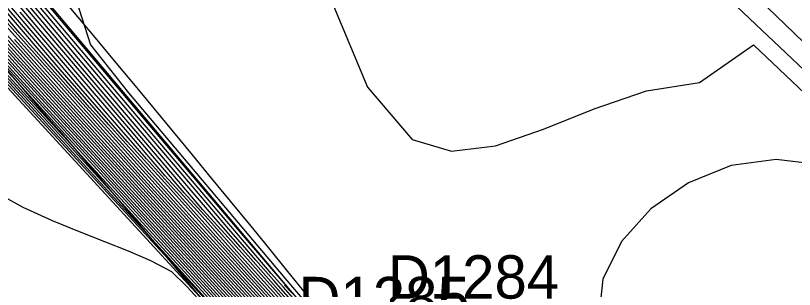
# Model space of a CAD drawing. Extents: x 2356077 to 2359823, y 225951 to 227822.
# Drawn here: x 2357871.93 to 2357916.77, y 226280.62 to 226296.4 of the extents above; entities that cross this region are included whole.
import ezdxf

# ---------------------------------------------------------------- set-up
doc = ezdxf.new("R2010")
doc.units = 0
for name, color, linetype in [('DTM Contours Major', 7, 'Continuous'), ('DTM Contours Minor', 7, 'Continuous'), ('Exist DTM Breakline', 7, 'Continuous'), ('Exist DTM Breakline Cogo Number', 7, 'Continuous'), ('Exist DTM Breakline Underwater', 7, 'Continuous'), ('Exist DTM Breakline Underwater Cogo Number', 7, 'Continuous'), ('Exist DTM Drainline', 7, 'Continuous')]:
    doc.layers.add(name, color=color, linetype=linetype)

msp = doc.modelspace()

# ---------------------------------------------------------------- linework, layer by layer
at = {"layer": 'DTM Contours Major'}
for points in [[(2357914.98, 226244.403), (2357909.699, 226250.376), (2357906.898, 226253.546), (2357904.022, 226256.791), (2357900.883, 226260.319), (2357897.481, 226264.128), (2357893.813, 226268.216), (2357889.878, 226272.582), (2357885.674, 226277.225), (2357880.015, 226283.444), (2357874.167, 226289.847), (2357862.866, 226302.192)], [(2357916.288, 226247.449), (2357913.296, 226250.862), (2357910.01, 226254.626), (2357900.539, 226265.519), (2357897.741, 226268.73), (2357894.271, 226272.694), (2357893.352, 226273.74), (2357889.065, 226278.566), (2357886.789, 226281.145), (2357885.759, 226282.299), (2357884.216, 226284.088), (2357882.571, 226286.006), (2357877.563, 226291.885), (2357871.639, 226298.901)], [(2357915.255, 226245.008), (2357911.305, 226249.495), (2357905.879, 226255.678), (2357904.475, 226257.271), (2357901.948, 226260.128), (2357899.24, 226263.173), (2357896.347, 226266.408), (2357893.264, 226269.838), (2357889.986, 226273.465), (2357886.51, 226277.292), (2357881.852, 226282.394), (2357872.18, 226292.961), (2357867.476, 226298.119)], [(2357912.828, 226248.676), (2357907.36, 226254.93), (2357903.846, 226258.948), (2357902.068, 226260.971), (2357899.849, 226263.482), (2357897.557, 226266.059), (2357895.18, 226268.716), (2357892.706, 226271.466), (2357890.121, 226274.322), (2357887.415, 226277.296), (2357880.068, 226285.325), (2357876.235, 226289.52), (2357872.381, 226293.763), (2357868.571, 226298)], [(2357890.133, 226297.194), (2357892.192, 226292.269), (2357894.772, 226289.265), (2357897.031, 226288.58), (2357899.57, 226288.902), (2357902.328, 226289.847), (2357905.244, 226291.028), (2357908.255, 226292.059), (2357911.302, 226292.553), (2357914.408, 226294.722), (2357917.37, 226291.918)], [(2357915.979, 226246.9), (2357913.084, 226250.203), (2357910.262, 226253.436), (2357902.166, 226262.745), (2357899.679, 226265.595), (2357897.342, 226268.258), (2357895.908, 226269.882), (2357894.53, 226271.432), (2357893.189, 226272.933), (2357890.542, 226275.873), (2357885.599, 226281.325), (2357883.643, 226283.496), (2357881.548, 226285.842), (2357879.464, 226288.153), (2357876.985, 226291.004), (2357872.198, 226296.604)], [(2357915.715, 226246.296), (2357912.941, 226249.457), (2357908.311, 226254.763), (2357903.9, 226259.828), (2357901.764, 226262.273), (2357899.669, 226264.659), (2357897.808, 226266.765), (2357895.958, 226268.846), (2357894.101, 226270.921), (2357892.219, 226273.011), (2357890.293, 226275.138), (2357888.307, 226277.322), (2357882.948, 226283.189), (2357880.089, 226286.33), (2357877.118, 226289.621), (2357870.947, 226296.515)]]:
    msp.add_lwpolyline(points, dxfattribs=at)
at = {"layer": 'DTM Contours Minor'}
for points in [[(2357861.833, 226311.354), (2357887.646, 226280.677), (2357887.424, 226280.861), (2357888.267, 226279.977), (2357890.545, 226277.494), (2357891.106, 226276.866), (2357892.919, 226274.87), (2357894.155, 226273.494), (2357896.963, 226270.32), (2357903.25, 226263.072), (2357906.716, 226259.071), (2357910.185, 226255.052), (2357913.65, 226251.051), (2357916.643, 226247.616)], [(2357910.812, 226248.843), (2357910.188, 226249.53), (2357909.542, 226250.253), (2357908.15, 226251.79), (2357905.024, 226255.259), (2357901.635, 226259.044), (2357897.973, 226263.153), (2357889.803, 226272.363), (2357885.683, 226276.957), (2357858.032, 226307.085)], [(2357916.035, 226247.017), (2357913.118, 226250.345), (2357910.2, 226253.689), (2357901.822, 226263.323), (2357899.27, 226266.249), (2357896.896, 226268.955), (2357895.556, 226270.472), (2357894.276, 226271.914), (2357891.819, 226274.658), (2357889.378, 226277.364), (2357886.099, 226280.99), (2357884.31, 226282.981), (2357882.386, 226285.142), (2357880.547, 226287.174), (2357878.14, 226289.964), (2357873.282, 226295.647), (2357868.034, 226301.834)], [(2357914.915, 226244.649), (2357909.439, 226250.862), (2357906.376, 226254.334), (2357903.599, 226257.471), (2357900.563, 226260.884), (2357897.271, 226264.568), (2357893.728, 226268.516), (2357889.934, 226272.722), (2357885.895, 226277.179), (2357880.478, 226283.127), (2357874.889, 226289.242), (2357864.058, 226301.08)], [(2357916.093, 226247.131), (2357913.154, 226250.484), (2357910.142, 226253.937), (2357901.483, 226263.894), (2357898.868, 226266.894), (2357896.46, 226269.64), (2357894.035, 226272.379), (2357891.782, 226274.9), (2357886.586, 226280.669), (2357884.961, 226282.485), (2357883.204, 226284.464), (2357881.63, 226286.195), (2357874.365, 226294.69), (2357868.939, 226301.094)], [(2357914.958, 226244.794), (2357910.302, 226250.075), (2357905.902, 226255.068), (2357903.201, 226258.118), (2357900.253, 226261.432), (2357897.059, 226265.006), (2357893.62, 226268.836), (2357889.937, 226272.919), (2357886.011, 226277.251), (2357880.738, 226283.039), (2357864.717, 226300.568)], [(2357915.766, 226246.419), (2357912.966, 226249.61), (2357910.527, 226252.403), (2357903.554, 226260.411), (2357901.345, 226262.94), (2357899.195, 226265.389), (2357897.413, 226267.406), (2357895.655, 226269.383), (2357893.902, 226271.342), (2357892.135, 226273.305), (2357890.335, 226275.293), (2357888.484, 226277.329), (2357883.497, 226282.793), (2357880.826, 226285.732), (2357878.032, 226288.832), (2357875.129, 226292.073), (2357872.177, 226295.387), (2357867.905, 226300.39)], [(2357916.154, 226247.242), (2357913.195, 226250.618), (2357910.088, 226254.178), (2357901.153, 226264.456), (2357898.476, 226267.527), (2357896.036, 226270.31), (2357893.811, 226272.827), (2357891.757, 226275.13), (2357887.06, 226280.364), (2357885.592, 226282.012), (2357884.001, 226283.812), (2357882.713, 226285.216), (2357880.336, 226288.02), (2357875.444, 226293.739), (2357869.846, 226300.353)], [(2357874.591, 226299.886), (2357876.243, 226294.721), (2357878.439, 226291.952), (2357887.433, 226281.263), (2357889.676, 226278.642), (2357890.76, 226277.458), (2357891.541, 226276.586), (2357892.017, 226276.025), (2357892.507, 226275.472), (2357895.857, 226271.785), (2357913.581, 226251.338), (2357915.077, 226249.646), (2357916.524, 226248.02)], [(2357915.817, 226246.542), (2357912.994, 226249.761), (2357910.459, 226252.664), (2357903.207, 226260.995), (2357900.926, 226263.607), (2357898.724, 226266.116), (2357897.025, 226268.039), (2357895.36, 226269.911), (2357893.711, 226271.754), (2357892.057, 226273.592), (2357890.381, 226275.445), (2357886.404, 226279.812), (2357884.038, 226282.408), (2357881.551, 226285.149), (2357878.933, 226288.059), (2357876.213, 226291.093), (2357873.398, 226294.268), (2357868.968, 226299.454)], [(2357916.218, 226247.349), (2357913.241, 226250.745), (2357910.043, 226254.41), (2357900.835, 226265), (2357898.098, 226268.142), (2357894.483, 226272.27), (2357890.839, 226276.36), (2357887.52, 226280.077), (2357884.877, 226283.059), (2357883.335, 226284.822), (2357881.465, 226287.001), (2357876.513, 226292.801), (2357870.749, 226299.619)], [(2357911.237, 226299.048), (2357914.545, 226295.888), (2357918.011, 226292.607)], [(2357915.87, 226246.663), (2357913.022, 226249.91), (2357910.392, 226252.923), (2357902.859, 226261.58), (2357900.508, 226264.273), (2357898.258, 226266.837), (2357896.644, 226268.663), (2357895.074, 226270.429), (2357893.528, 226272.158), (2357891.986, 226273.871), (2357888.84, 226277.344), (2357884.568, 226282.035), (2357882.262, 226284.582), (2357877.297, 226290.113), (2357874.609, 226293.162), (2357870.039, 226298.51)], [(2357916.367, 226247.537), (2357913.365, 226250.96), (2357909.999, 226254.814), (2357903.379, 226262.424), (2357897.418, 226269.28), (2357893.098, 226274.228), (2357892.48, 226274.92), (2357889.367, 226278.45), (2357887.348, 226280.757), (2357886.644, 226281.535), (2357884.998, 226283.471), (2357883.647, 226285.046), (2357878.581, 226291.008), (2357872.499, 226298.22)], [(2357915.666, 226246.171), (2357912.916, 226249.303), (2357908.477, 226254.389), (2357904.244, 226259.247), (2357902.183, 226261.605), (2357900.146, 226263.925), (2357898.208, 226266.118), (2357896.267, 226268.301), (2357894.306, 226270.492), (2357892.307, 226272.712), (2357890.254, 226274.98), (2357888.129, 226277.315), (2357882.389, 226283.595), (2357879.34, 226286.941), (2357876.192, 226290.424), (2357872.958, 226294.037), (2357869.712, 226297.651)], [(2357915.924, 226246.782), (2357913.052, 226250.057), (2357910.326, 226253.181), (2357902.512, 226262.163), (2357900.092, 226264.936), (2357897.797, 226267.551), (2357896.271, 226269.278), (2357894.797, 226270.937), (2357893.353, 226272.551), (2357891.922, 226274.143), (2357889.018, 226277.351), (2357885.089, 226281.674), (2357882.96, 226284.03), (2357880.692, 226286.562), (2357878.381, 226289.133), (2357875.806, 226292.072), (2357871.116, 226297.559)], [(2357873.309, 226297.599), (2357879.548, 226290.189), (2357884.694, 226284.116), (2357886.901, 226281.538), (2357887.983, 226280.278), (2357891.794, 226275.903), (2357893.075, 226274.44), (2357897.143, 226269.769), (2357906.602, 226258.886), (2357910.03, 226254.951), (2357913.462, 226251.024), (2357916.463, 226247.604)], [(2357910.891, 226248.87), (2357901.22, 226259.725), (2357897.681, 226263.686), (2357893.868, 226267.94), (2357889.768, 226272.498), (2357885.368, 226277.368), (2357879.412, 226283.928), (2357873.245, 226290.691), (2357867.19, 226297.308)], [(2357915.3, 226245.138), (2357911.237, 226249.757), (2357905.477, 226256.326), (2357903.995, 226258.01), (2357901.527, 226260.8), (2357898.901, 226263.753), (2357896.111, 226266.873), (2357893.15, 226270.166), (2357890.012, 226273.637), (2357886.691, 226277.292), (2357882.247, 226282.157), (2357872.994, 226292.265), (2357868.455, 226297.247)], [(2357912.849, 226248.834), (2357908.972, 226253.268), (2357905.267, 226257.514), (2357903.432, 226259.61), (2357901.586, 226261.712), (2357899.434, 226264.147), (2357897.228, 226266.628), (2357894.955, 226269.168), (2357892.6, 226271.784), (2357890.151, 226274.489), (2357887.594, 226277.3), (2357880.661, 226284.878), (2357877.027, 226288.857), (2357873.348, 226292.911), (2357869.675, 226297.001)], [(2357915.191, 226296.879), (2357918.341, 226293.845)], [(2357912.766, 226248.199), (2357905.073, 226256.977), (2357903.513, 226258.75), (2357901.106, 226261.472), (2357898.563, 226264.332), (2357895.875, 226267.337), (2357893.036, 226270.494), (2357890.038, 226273.81), (2357886.872, 226277.292), (2357882.644, 226281.92), (2357873.812, 226291.569), (2357869.44, 226296.369)], [(2357912.87, 226248.992), (2357908.808, 226253.641), (2357904.928, 226258.089), (2357903.017, 226260.274), (2357901.105, 226262.451), (2357899.021, 226264.809), (2357896.903, 226267.191), (2357894.733, 226269.615), (2357892.499, 226272.098), (2357890.184, 226274.655), (2357887.773, 226277.304), (2357881.245, 226284.44), (2357877.809, 226288.206), (2357874.306, 226292.07), (2357870.775, 226296.008)], [(2357912.787, 226248.357), (2357904.666, 226257.632), (2357903.032, 226259.49), (2357900.686, 226262.144), (2357898.225, 226264.911), (2357895.641, 226267.8), (2357892.924, 226270.82), (2357890.065, 226273.982), (2357887.054, 226277.293), (2357883.038, 226281.687), (2357874.626, 226290.877), (2357870.425, 226295.494)], [(2357915.617, 226246.045), (2357912.893, 226249.148), (2357908.643, 226254.015), (2357904.587, 226258.667), (2357902.601, 226260.939), (2357900.624, 226263.189), (2357898.613, 226265.466), (2357896.582, 226267.749), (2357894.517, 226270.057), (2357892.401, 226272.407), (2357890.218, 226274.819), (2357887.951, 226277.309), (2357881.821, 226284.013), (2357878.58, 226287.567), (2357875.255, 226291.24), (2357871.87, 226295.02)], [(2357912.807, 226248.517), (2357904.257, 226258.289), (2357902.55, 226260.231), (2357900.267, 226262.814), (2357897.89, 226265.487), (2357895.409, 226268.26), (2357892.814, 226271.145), (2357890.092, 226274.152), (2357887.234, 226277.294), (2357883.429, 226281.457), (2357879.469, 226285.781), (2357875.434, 226290.194), (2357871.406, 226294.624)], [(2357910.517, 226248.967), (2357909.808, 226249.785), (2357909.358, 226250.321), (2357909.15, 226250.534), (2357908.874, 226250.836), (2357885.968, 226276.445), (2357869.936, 226293.913)], [(2357911.351, 226249.071), (2357905.426, 226255.803), (2357902.789, 226258.782), (2357899.923, 226262.003), (2357896.829, 226265.464), (2357893.506, 226269.164), (2357889.952, 226273.101), (2357886.166, 226277.274), (2357881.084, 226282.848), (2357870.59, 226294.32)], [(2357912.529, 226247.928), (2357906.343, 226254.963), (2357902.46, 226259.353), (2357899.67, 226262.489), (2357896.665, 226265.85), (2357893.444, 226269.433), (2357890.01, 226273.236), (2357886.36, 226277.257), (2357881.47, 226282.616), (2357871.363, 226293.661)], [(2357917.956, 226287.843), (2357915.715, 226288.113), (2357913.133, 226287.758), (2357910.673, 226286.771), (2357908.507, 226285.272), (2357906.806, 226283.379), (2357905.742, 226281.212), (2357905.488, 226278.892), (2357906.231, 226276.337), (2357907.834, 226273.747), (2357910.022, 226271.124), (2357912.521, 226268.474), (2357915.056, 226265.8), (2357917.353, 226263.107)], [(2357909.983, 226248.651), (2357908.799, 226250.126), (2357907.633, 226251.545), (2357906.455, 226252.954), (2357903.948, 226255.932), (2357902.559, 226257.593), (2357900.01, 226260.541), (2357885.933, 226276.28), (2357881.8, 226280.785), (2357880.926, 226281.641), (2357879.72, 226282.269), (2357878.442, 226282.827), (2357877.081, 226283.366), (2357875.623, 226283.933), (2357874.058, 226284.577), (2357872.374, 226285.349), (2357867.759, 226287.903)]]:
    msp.add_lwpolyline(points, dxfattribs=at)
at = {"layer": 'Exist DTM Breakline'}
for points in [[(2357739.379, 226441.004), (2357819.613, 226359.102), (2357890.87, 226277.588), (2357993.999, 226180.096), (2358102.764, 226183.23), (2358191.473, 226205.9), (2358275.273, 226131.78), (2358421.38, 226152.319), (2358505.025, 226137.402), (2358547.118, 226053.573)], [(2357719.555, 226395.117), (2357791.559, 226318.918), (2357850.785, 226251.619), (2357976.144, 226133.407), (2357988.46, 226117.463)]]:
    msp.add_spline(points, degree=3, dxfattribs=at)
at = {"layer": 'Exist DTM Breakline Underwater'}
for points in [[(2357739.428, 226434.309), (2357811.723, 226357.465), (2357885.724, 226276.345), (2357991.789, 226172.502), (2358103.028, 226173.66), (2358191.056, 226197.408), (2358272.648, 226122.63), (2358421.22, 226141.688), (2358498.765, 226117.394), (2358527.12, 226046.782)], [(2357722.365, 226399.093), (2357796.501, 226325.142), (2357855.427, 226255.408), (2357974.836, 226142.381), (2357994.862, 226118.943)]]:
    msp.add_spline(points, degree=3, dxfattribs=at)
at = {"layer": 'Exist DTM Drainline'}
msp.add_spline([(2357699.586, 226858.192), (2357670.366, 226820.782), (2357623.327, 226796.892), (2357587.218, 226772.268), (2357568.803, 226744.252), (2357555.19, 226717.62), (2357555.017, 226695.126), (2357553.473, 226672.759), (2357563.697, 226642.736), (2357576.526, 226627.993), (2357663.798, 226499.169), (2357732.721, 226415.647), (2357803.211, 226342.215), (2357874.586, 226264.309)], degree=3, dxfattribs=at)

# ---------------------------------------------------------------- texts
at = {"layer": 'Exist DTM Breakline Cogo Number'}
msp.add_text('D1284', height=2.5, dxfattribs=at).set_placement((2357893.37, 226280.088))
at = {"layer": 'Exist DTM Breakline Underwater Cogo Number'}
msp.add_text('D1285', height=2.5, dxfattribs=at).set_placement((2357888.224, 226278.845))

doc.saveas('drawing.dxf')
